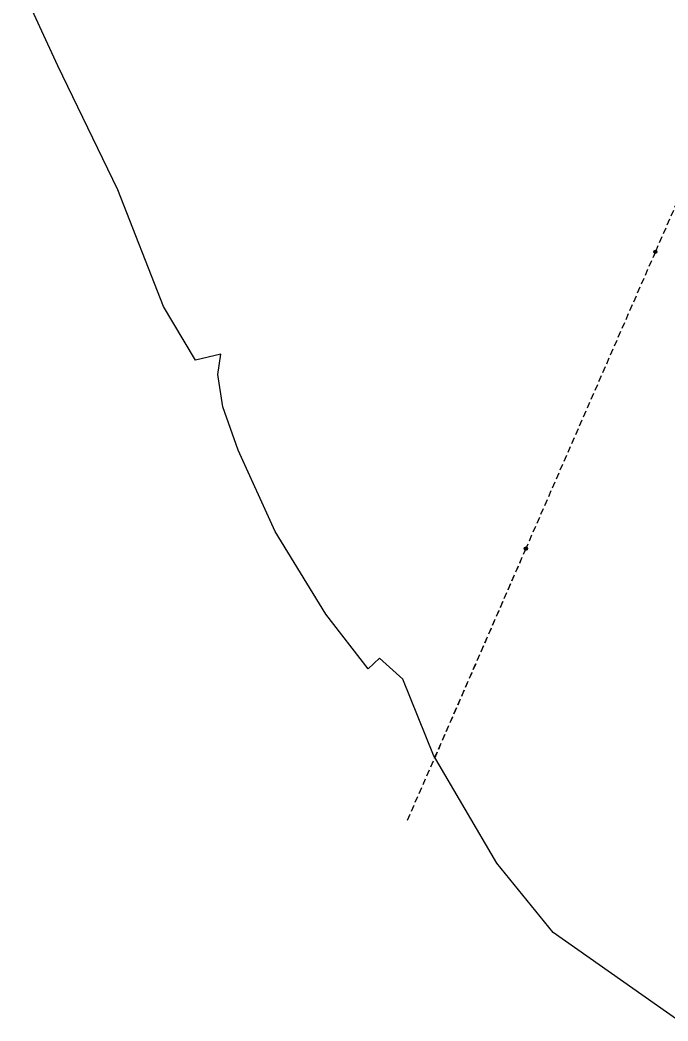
# Model space of a CAD drawing. Extents: x -872229 to -869198, y -1075981 to -1074329.
# Drawn here: x -871677.2 to -871472.2, y -1075704.4 to -1075387.5 of the extents above; entities that cross this region are included whole.
import ezdxf

# ---------------------------------------------------------------- set-up
doc = ezdxf.new("R2010")
doc.units = 0
doc.header["$LTSCALE"] = 0.68
doc.linetypes.add('MEDIUM_DASHED', pattern=[4.5, 3, -1.5])
doc.layers.add('1', color=7, linetype='Continuous', lineweight=25)
doc.layers.add('6', color=7, linetype='Continuous', lineweight=25)

msp = doc.modelspace()

# ---------------------------------------------------------------- linework, layer by layer
at = {"layer": '1'}
msp.add_line((-871628.84, -1075483.14), (-871631.79, -1075478.21), dxfattribs=at)
for points in [[(-871631.79, -1075478.21), (-871646.24, -1075441.29), (-871665.23, -1075402.02), (-871677.16, -1075376.03)], [(-871608.16, -1075523.71), (-871612.98, -1075509.98), (-871614.57, -1075499.69), (-871613.63, -1075493.25), (-871621.64, -1075495.17), (-871628.84, -1075483.14)], [(-871580.44, -1075575.6), (-871596.45, -1075549.4), (-871608.16, -1075523.71)], [(-871556.03, -1075596.19), (-871563.41, -1075589.57), (-871566.99, -1075592.91), (-871580.44, -1075575.6)], [(-871468.69, -1075704.44), (-871508.48, -1075676.4), (-871526.27, -1075654.51), (-871546.4, -1075620.32), (-871556.03, -1075596.19)]]:
    msp.add_lwpolyline(points, dxfattribs=at)
at = {"layer": '6', "linetype": 'MEDIUM_DASHED'}
for p, q in [((-871554.55, -1075640.81), (-871517.08, -1075554.86)), ((-871517.14, -1075554.83), (-871545.96, -1075621.07))]:
    msp.add_line(p, q, dxfattribs=at)
msp.add_lwpolyline([(-871440.02, -1075377.58), (-871476.16, -1075460.89), (-871517.14, -1075554.83)], dxfattribs=at)
at = {"layer": '6'}
for centre, radius in [((-871476.1634, -1075460.8899), 0.5), ((-871476.1634, -1075460.8899), 0.4), ((-871476.1634, -1075460.8899), 0.3), ((-871476.1634, -1075460.8899), 0.2), ((-871476.1634, -1075460.8899), 0.1), ((-871517.1434, -1075554.8299), 0.5), ((-871517.0834, -1075554.8599), 0.5), ((-871517.1434, -1075554.8299), 0.4), ((-871517.0834, -1075554.8599), 0.4), ((-871517.1434, -1075554.8299), 0.3), ((-871517.0834, -1075554.8599), 0.3), ((-871517.1434, -1075554.8299), 0.2), ((-871517.0834, -1075554.8599), 0.2), ((-871517.1434, -1075554.8299), 0.1), ((-871517.0834, -1075554.8599), 0.1)]:
    msp.add_circle(centre, radius, dxfattribs=at)

doc.saveas('drawing.dxf')
